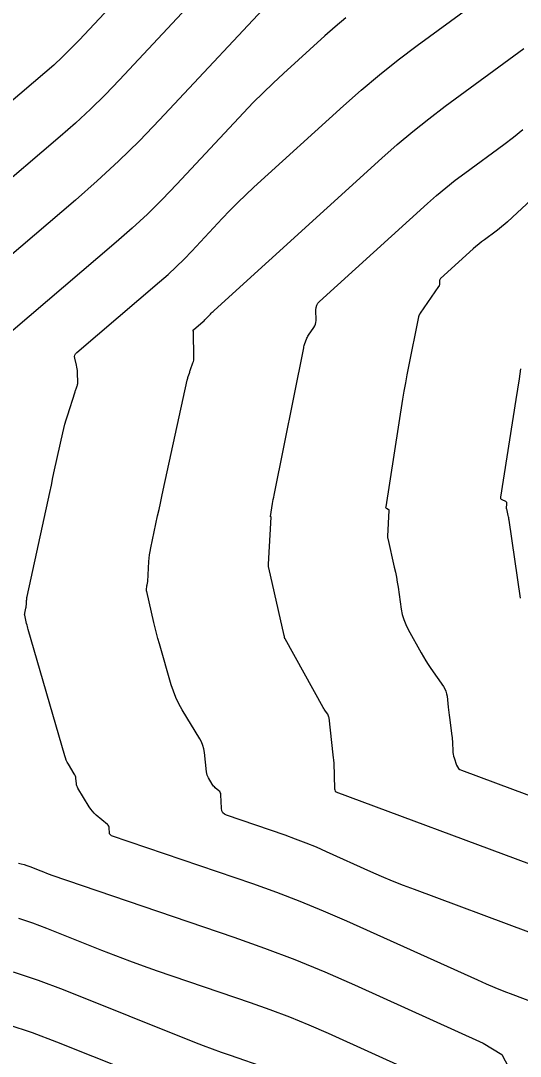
# Model space of a CAD drawing. Extents: x 1354696 to 1366163, y 660729 to 670380.
# Drawn here: x 1363123.6 to 1363149.4, y 664945.3 to 664998.7 of the extents above; entities that cross this region are included whole.
import ezdxf

# ---------------------------------------------------------------- set-up
doc = ezdxf.new("R2010")
doc.units = 0
doc.layers.add('R_Contours', color=7, linetype='Continuous')

msp = doc.modelspace()

# ---------------------------------------------------------------- linework, layer by layer
at = {"layer": 'R_Contours'}
for points in [[(1363150.868, 664947.742), (1363149.01, 664948.434), (1363148.547, 664948.611), (1363148.087, 664948.796), (1363147.631, 664948.988), (1363147.178, 664949.189), (1363140.43, 664952.237), (1363139.238, 664952.759), (1363138.034, 664953.252), (1363136.819, 664953.716), (1363135.592, 664954.152), (1363128.309, 664956.641), (1363128.26, 664956.665), (1363128.224, 664956.698), (1363128.202, 664956.742), (1363128.193, 664956.796), (1363128.184, 664957.03), (1363128.177, 664957.086), (1363128.159, 664957.137), (1363128.13, 664957.182), (1363128.09, 664957.222), (1363127.518, 664957.7), (1363127.412, 664957.796), (1363127.316, 664957.9), (1363127.228, 664958.011), (1363127.149, 664958.13), (1363126.572, 664959.091), (1363126.541, 664959.148), (1363126.518, 664959.207), (1363126.501, 664959.269), (1363126.491, 664959.333), (1363126.465, 664959.592), (1363126.455, 664959.656), (1363126.438, 664959.717), (1363126.414, 664959.776), (1363126.384, 664959.833), (1363126.082, 664960.332), (1363126.023, 664960.435), (1363125.972, 664960.541), (1363125.929, 664960.651), (1363125.892, 664960.763), (1363124.007, 664967.27), (1363123.986, 664967.345), (1363123.966, 664967.421), (1363123.946, 664967.497), (1363123.928, 664967.574), (1363123.826, 664968.016), (1363123.825, 664968.024), (1363123.824, 664968.033), (1363123.823, 664968.042), (1363123.824, 664968.05), (1363123.827, 664968.085), (1363123.828, 664968.093), (1363123.829, 664968.102), (1363123.83, 664968.11), (1363123.832, 664968.119), (1363123.889, 664968.369), (1363123.898, 664968.413), (1363123.905, 664968.458), (1363123.911, 664968.504), (1363123.914, 664968.549), (1363123.927, 664968.769), (1363123.931, 664968.821), (1363123.937, 664968.873), (1363123.945, 664968.924), (1363123.955, 664968.975), (1363125.03, 664973.932), (1363125.115, 664974.324), (1363125.2, 664974.717), (1363125.285, 664975.109), (1363125.371, 664975.502), (1363125.787, 664977.41), (1363125.839, 664977.632), (1363125.895, 664977.853), (1363125.958, 664978.072), (1363126.025, 664978.29), (1363126.422, 664979.515), (1363126.434, 664979.554), (1363126.448, 664979.594), (1363126.462, 664979.633), (1363126.476, 664979.672), (1363126.533, 664979.827), (1363126.545, 664979.866), (1363126.554, 664979.906), (1363126.559, 664979.946), (1363126.56, 664979.987), (1363126.548, 664980.526), (1363126.544, 664980.619), (1363126.535, 664980.71), (1363126.52, 664980.801), (1363126.5, 664980.891), (1363126.411, 664981.25), (1363126.401, 664981.337), (1363126.413, 664981.415), (1363126.449, 664981.486), (1363126.508, 664981.55), (1363130.783, 664985.192), (1363131.214, 664985.571), (1363131.635, 664985.961), (1363132.043, 664986.362), (1363132.441, 664986.776), (1363134.009, 664988.453), (1363134.405, 664988.869), (1363134.81, 664989.275), (1363135.222, 664989.674), (1363135.643, 664990.064), (1363140.257, 664994.257), (1363141.177, 664995.072), (1363142.119, 664995.862), (1363143.08, 664996.627), (1363144.062, 664997.367), (1363151.379, 665002.73)], [(1363137.116, 665000.322), (1363130.776, 664993.539), (1363129.737, 664992.459), (1363128.669, 664991.409), (1363127.571, 664990.39), (1363126.444, 664989.402), (1363120.088, 664983.987)], [(1363133.171, 665000.374), (1363128.707, 664995.598), (1363127.975, 664994.836), (1363127.222, 664994.096), (1363126.448, 664993.378), (1363125.654, 664992.682), (1363121.982, 664989.553)], [(1363129.233, 665000.432), (1363126.638, 664997.656), (1363126.212, 664997.213), (1363125.775, 664996.783), (1363125.325, 664996.366), (1363124.863, 664995.961), (1363122.992, 664994.367)], [(1363140.387, 664998.807), (1363139.836, 664998.344), (1363139.297, 664997.867), (1363137.164, 664995.929), (1363136.636, 664995.44), (1363136.119, 664994.94), (1363135.611, 664994.429), (1363135.114, 664993.908), (1363131.669, 664990.222), (1363130.92, 664989.443), (1363130.15, 664988.687), (1363129.359, 664987.952), (1363128.547, 664987.24), (1363120.496, 664980.381)], [(1363149.809, 664951.666), (1363143.917, 664953.861), (1363143.349, 664954.078), (1363142.784, 664954.305), (1363142.223, 664954.541), (1363141.667, 664954.787), (1363139.389, 664955.816), (1363138.861, 664956.047), (1363138.328, 664956.265), (1363137.79, 664956.471), (1363137.247, 664956.664), (1363134.233, 664957.694), (1363134.119, 664957.75), (1363134.036, 664957.828), (1363133.984, 664957.931), (1363133.964, 664958.056), (1363133.937, 664958.753), (1363133.929, 664958.812), (1363133.91, 664958.865), (1363133.88, 664958.913), (1363133.838, 664958.956), (1363133.648, 664959.114), (1363133.603, 664959.155), (1363133.561, 664959.2), (1363133.523, 664959.248), (1363133.489, 664959.299), (1363133.297, 664959.619), (1363133.259, 664959.691), (1363133.229, 664959.766), (1363133.208, 664959.844), (1363133.195, 664959.925), (1363133.094, 664960.922), (1363133.064, 664961.113), (1363133.014, 664961.296), (1363132.943, 664961.473), (1363132.852, 664961.643), (1363131.949, 664963.131), (1363131.776, 664963.439), (1363131.624, 664963.757), (1363131.493, 664964.084), (1363131.383, 664964.42), (1363130.772, 664966.533), (1363130.695, 664966.805), (1363130.622, 664967.078), (1363130.552, 664967.352), (1363130.487, 664967.628), (1363130.119, 664969.221), (1363130.113, 664969.251), (1363130.11, 664969.282), (1363130.109, 664969.313), (1363130.111, 664969.344), (1363130.123, 664969.487), (1363130.126, 664969.508), (1363130.129, 664969.53), (1363130.132, 664969.552), (1363130.137, 664969.573), (1363130.156, 664969.658), (1363130.161, 664969.68), (1363130.164, 664969.701), (1363130.167, 664969.723), (1363130.168, 664969.744), (1363130.227, 664970.769), (1363130.241, 664970.946), (1363130.262, 664971.123), (1363130.289, 664971.299), (1363130.323, 664971.473), (1363130.681, 664973.124), (1363130.754, 664973.457), (1363130.826, 664973.791), (1363130.898, 664974.124), (1363130.971, 664974.457), (1363132.208, 664980.126), (1363132.219, 664980.172), (1363132.231, 664980.219), (1363132.244, 664980.265), (1363132.258, 664980.31), (1363132.317, 664980.492), (1363132.332, 664980.537), (1363132.347, 664980.582), (1363132.363, 664980.628), (1363132.379, 664980.672), (1363132.502, 664981.008), (1363132.525, 664981.079), (1363132.541, 664981.152), (1363132.549, 664981.226), (1363132.551, 664981.3), (1363132.525, 664982.599), (1363132.524, 664982.61), (1363132.523, 664982.621), (1363132.521, 664982.632), (1363132.519, 664982.642), (1363132.509, 664982.684), (1363132.507, 664982.694), (1363132.509, 664982.703), (1363132.513, 664982.712), (1363132.52, 664982.719), (1363133.019, 664983.145), (1363133.07, 664983.189), (1363133.119, 664983.234), (1363133.167, 664983.281), (1363133.213, 664983.33), (1363133.396, 664983.526), (1363133.443, 664983.574), (1363133.49, 664983.622), (1363133.538, 664983.668), (1363133.587, 664983.714), (1363142.229, 664991.567), (1363143.02, 664992.267), (1363143.828, 664992.945), (1363144.654, 664993.602), (1363145.497, 664994.238), (1363149.554, 664997.212)], [(1363155.641, 664994.726), (1363148.712, 664988.286), (1363148.572, 664988.16), (1363148.429, 664988.038), (1363148.283, 664987.921), (1363148.133, 664987.807), (1363147.526, 664987.362), (1363147.376, 664987.249), (1363147.229, 664987.132), (1363147.085, 664987.012), (1363146.945, 664986.887), (1363145.265, 664985.36), (1363145.24, 664985.333), (1363145.222, 664985.303), (1363145.212, 664985.27), (1363145.208, 664985.233), (1363145.209, 664985.081), (1363145.206, 664985.044), (1363145.198, 664985.009), (1363145.185, 664984.975), (1363145.166, 664984.943), (1363144.213, 664983.574), (1363144.199, 664983.554), (1363144.187, 664983.532), (1363144.177, 664983.51), (1363144.168, 664983.487), (1363144.135, 664983.393), (1363144.127, 664983.369), (1363144.12, 664983.345), (1363144.114, 664983.321), (1363144.109, 664983.297), (1363143.612, 664980.825), (1363143.529, 664980.405), (1363143.452, 664979.984), (1363143.378, 664979.562), (1363143.309, 664979.139), (1363142.435, 664973.588), (1363142.434, 664973.566), (1363142.44, 664973.546), (1363142.453, 664973.531), (1363142.472, 664973.518), (1363142.562, 664973.476), (1363142.582, 664973.464), (1363142.595, 664973.448), (1363142.603, 664973.428), (1363142.604, 664973.405), (1363142.529, 664972.077), (1363142.528, 664972.049), (1363142.529, 664972.02), (1363142.533, 664971.992), (1363142.538, 664971.964), (1363142.879, 664970.487), (1363142.935, 664970.231), (1363142.986, 664969.974), (1363143.032, 664969.716), (1363143.072, 664969.457), (1363143.238, 664968.317), (1363143.29, 664968.045), (1363143.366, 664967.781), (1363143.466, 664967.525), (1363143.59, 664967.277), (1363144.266, 664966.064), (1363144.383, 664965.86), (1363144.505, 664965.659), (1363144.632, 664965.46), (1363144.764, 664965.265), (1363145.411, 664964.329), (1363145.482, 664964.212), (1363145.537, 664964.089), (1363145.576, 664963.96), (1363145.599, 664963.826), (1363145.66, 664963.275), (1363145.675, 664963.138), (1363145.692, 664963), (1363145.709, 664962.863), (1363145.727, 664962.726), (1363145.85, 664961.797), (1363145.861, 664961.701), (1363145.87, 664961.606), (1363145.877, 664961.51), (1363145.881, 664961.414), (1363145.892, 664961.029), (1363145.898, 664960.934), (1363145.912, 664960.84), (1363145.933, 664960.747), (1363145.961, 664960.656), (1363146.094, 664960.271), (1363146.134, 664960.185), (1363146.19, 664960.113), (1363146.261, 664960.055), (1363146.347, 664960.013), (1363151.463, 664958.107)], [(1363149.864, 664955.174), (1363139.89, 664958.89), (1363139.875, 664958.897), (1363139.863, 664958.907), (1363139.854, 664958.919), (1363139.847, 664958.934), (1363139.825, 664958.998), (1363139.82, 664959.015), (1363139.816, 664959.031), (1363139.814, 664959.048), (1363139.813, 664959.065), (1363139.774, 664960.393), (1363139.772, 664960.427), (1363139.77, 664960.462), (1363139.767, 664960.496), (1363139.762, 664960.531), (1363139.744, 664960.668), (1363139.74, 664960.702), (1363139.735, 664960.737), (1363139.731, 664960.771), (1363139.727, 664960.805), (1363139.516, 664962.71), (1363139.508, 664962.76), (1363139.493, 664962.809), (1363139.473, 664962.855), (1363139.446, 664962.898), (1363139.328, 664963.069), (1363139.299, 664963.112), (1363139.271, 664963.156), (1363139.244, 664963.2), (1363139.218, 664963.245), (1363137.247, 664966.781), (1363137.24, 664966.795), (1363137.234, 664966.81), (1363137.23, 664966.824), (1363137.227, 664966.84), (1363137.218, 664966.901), (1363137.216, 664966.917), (1363137.213, 664966.932), (1363137.21, 664966.947), (1363137.206, 664966.963), (1363136.404, 664970.442), (1363136.394, 664970.492), (1363136.388, 664970.542), (1363136.386, 664970.592), (1363136.387, 664970.643), (1363136.525, 664973.068), (1363136.525, 664973.071), (1363136.523, 664973.074), (1363136.522, 664973.076), (1363136.519, 664973.078), (1363136.506, 664973.084), (1363136.504, 664973.085), (1363136.502, 664973.088), (1363136.501, 664973.09), (1363136.501, 664973.093), (1363136.606, 664973.757), (1363136.624, 664973.869), (1363136.643, 664973.98), (1363136.664, 664974.092), (1363136.686, 664974.203), (1363138.211, 664981.789), (1363138.224, 664981.847), (1363138.238, 664981.903), (1363138.255, 664981.959), (1363138.273, 664982.015), (1363138.351, 664982.237), (1363138.372, 664982.291), (1363138.397, 664982.344), (1363138.425, 664982.395), (1363138.457, 664982.444), (1363138.73, 664982.836), (1363138.78, 664982.92), (1363138.815, 664983.008), (1363138.836, 664983.1), (1363138.843, 664983.197), (1363138.841, 664983.754), (1363138.853, 664983.874), (1363138.887, 664983.985), (1363138.945, 664984.085), (1363139.027, 664984.174), (1363144.587, 664989.227), (1363145.052, 664989.639), (1363145.529, 664990.039), (1363146.015, 664990.426), (1363146.512, 664990.8), (1363148.52, 664992.272), (1363149.016, 664992.647), (1363149.501, 664993.036)], [(1363149.381, 664968.882), (1363148.798, 664972.898), (1363148.788, 664972.959), (1363148.778, 664973.019), (1363148.766, 664973.08), (1363148.753, 664973.14), (1363148.673, 664973.486), (1363148.671, 664973.492), (1363148.671, 664973.499), (1363148.67, 664973.505), (1363148.671, 664973.512), (1363148.685, 664973.764), (1363148.683, 664973.797), (1363148.672, 664973.825), (1363148.653, 664973.847), (1363148.625, 664973.865), (1363148.438, 664973.953), (1363148.402, 664973.976), (1363148.378, 664974.005), (1363148.367, 664974.041), (1363148.368, 664974.084), (1363149.164, 664979.132), (1363149.246, 664979.658), (1363149.326, 664980.185), (1363149.404, 664980.711)], [(1363123.502, 664955.233), (1363123.651, 664955.198), (1363123.798, 664955.157), (1363123.944, 664955.11), (1363124.087, 664955.056), (1363124.657, 664954.828), (1363124.8, 664954.772), (1363124.944, 664954.717), (1363125.088, 664954.665), (1363125.233, 664954.614), (1363134.607, 664951.411), (1363136.184, 664950.851), (1363137.746, 664950.255), (1363139.293, 664949.621), (1363140.826, 664948.95), (1363147.459, 664945.953), (1363148.417, 664945.359), (1363148.772, 664944.718)], [(1363123.512, 664952.389), (1363124.236, 664952.152), (1363124.952, 664951.883), (1363127.793, 664950.745), (1363128.506, 664950.465), (1363129.221, 664950.195), (1363129.94, 664949.933), (1363130.663, 664949.681), (1363135.449, 664948.046), (1363136.467, 664947.685), (1363137.474, 664947.3), (1363138.473, 664946.891), (1363139.462, 664946.458), (1363143.741, 664944.525)], [(1363123.225, 664949.62), (1363124.529, 664949.194), (1363125.816, 664948.71), (1363132.573, 664946.005), (1363133.031, 664945.825), (1363133.491, 664945.651), (1363133.953, 664945.483), (1363134.418, 664945.321), (1363136.292, 664944.68)], [(1363122.954, 664946.906), (1363124.22, 664946.492), (1363125.469, 664946.023), (1363132.8, 664943.087)]]:
    msp.add_lwpolyline(points, dxfattribs=at)

doc.saveas('drawing.dxf')
